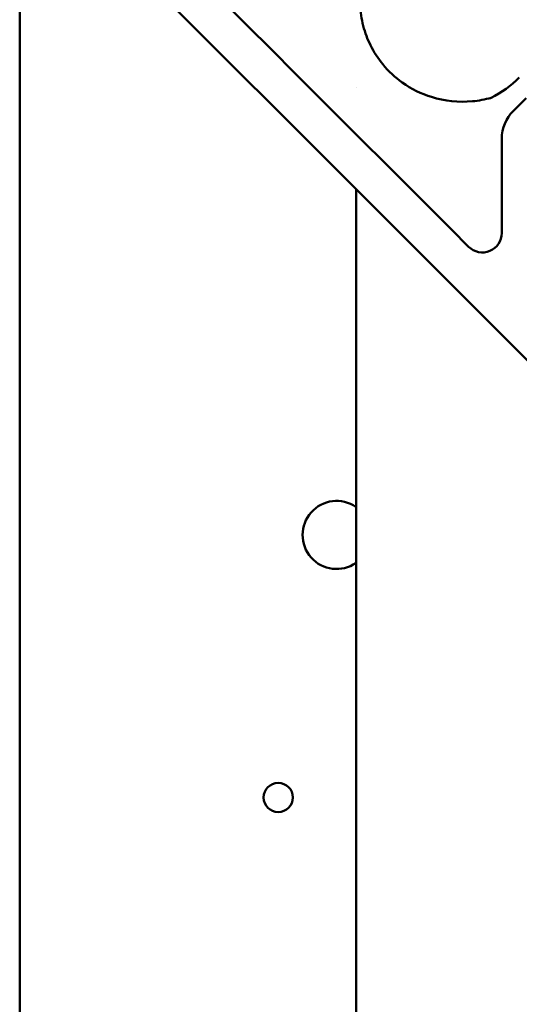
# Model space of a CAD drawing. Header units: millimetres. Extents: x 0 to 14369, y -869 to 2970.
# Tile 331 of 656: x 1663 to 1689, y 1064 to 1114. Entities that reach past the tile are written whole.
import ezdxf

# ---------------------------------------------------------------- set-up
doc = ezdxf.new("R2010")
doc.units = ezdxf.units.MM
doc.header["$LTSCALE"] = 10
doc.layers.add('Sichtbar (ISO)', color=7, linetype='Continuous', lineweight=50)

msp = doc.modelspace()

# ---------------------------------------------------------------- linework, layer by layer
at = {"layer": 'Sichtbar (ISO)'}
for p, q in [((1663.218, 641.735), (1663.218, 1126.035)), ((1672.834, 1116.184), (1676.273, 1112.744)), ((1674.859, 1111.33), (1670.541, 1115.648)), ((1676.273, 1112.744), (1677.294, 1111.724)), ((1677.294, 1111.724), (1685.56, 1103.458)), ((1675.879, 1110.31), (1674.859, 1111.33)), ((1680.518, 1110.912), (1680.518, 1110.912)), ((1684.145, 1102.044), (1675.879, 1110.31)), ((1688.603, 1109.685), (1689.271, 1110.353)), ((1688.018, 1103.414), (1688.018, 1108.271)), ((1680.518, 1105.671), (1680.518, 1069.561)), ((1686.172, 1102.845), (1685.56, 1103.458)), ((1686.172, 1102.845), (1686.311, 1102.707)), ((1684.145, 1102.044), (1684.758, 1101.431)), ((1699.607, 1086.582), (1684.758, 1101.431)), ((1680.518, 1068.732), (1680.518, 1069.561)), ((1680.518, 1068.732), (1680.518, 1068.667)), ((1680.518, 1068.667), (1680.518, 1067.425)), ((1680.518, 1054.345), (1680.518, 1067.425))]:
    msp.add_line(p, q, dxfattribs=at)
msp.add_circle((1676.518, 1074.385), 0.75, dxfattribs=at)
for centre, radius, start, end in [((1684.982, 1115.349), 5.567, 296.5238, 315), ((1690.018, 1108.271), 2, 135, 180), ((1687.018, 1103.414), 1, 225, 0), ((1679.518, 1087.885), 1.75, 55.1501, 304.8499), ((1679.518, 1087.885), 1.75, 55.1501, 304.8499)]:
    msp.add_arc(centre, radius, start, end, dxfattribs=at)
msp.add_ellipse((1685.329, 1105.103), major_axis=(-0.707, -0.707), ratio=0.57735, start_param=0.000003, end_param=0.000015, dxfattribs=at)
for points, knots in [([(1681.855, 1118.554), (1681.682, 1118.339), (1681.521, 1118.102), (1681.248, 1117.614), (1681.132, 1117.364), (1680.957, 1116.885), (1680.891, 1116.657), (1680.753, 1116.019), (1680.713, 1115.584), (1680.743, 1114.789), (1680.799, 1114.418), (1680.98, 1113.717), (1681.108, 1113.381), (1681.441, 1112.711), (1681.658, 1112.384), (1682.197, 1111.725), (1682.537, 1111.415), (1683.37, 1110.818), (1683.882, 1110.571), (1685.088, 1110.194), (1685.802, 1110.122), (1686.829, 1110.219), (1687.154, 1110.28), (1687.475, 1110.371)], [0, 0, 0, 0, 0.100344, 0.100344, 0.190359, 0.190359, 0.263987, 0.263987, 0.391398, 0.391398, 0.502847, 0.502847, 0.616713, 0.616713, 0.752373, 0.752373, 0.92769, 0.92769, 1.163607, 1.163607, 1.475785, 1.475785, 1.620966, 1.620966, 1.620966, 1.620966]), ([(1687.44, 1110.346), (1687.443, 1110.349), (1687.446, 1110.352), (1687.455, 1110.36), (1687.461, 1110.365), (1687.468, 1110.368)], [-0.090389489, -0.090389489, -0.090389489, -0.090389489, -0.087020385, -0.087020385, -0.080997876, -0.080997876, -0.080997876, -0.080997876])]:
    msp.add_open_spline(points, degree=3, knots=knots, dxfattribs=at)

doc.saveas('drawing.dxf')
